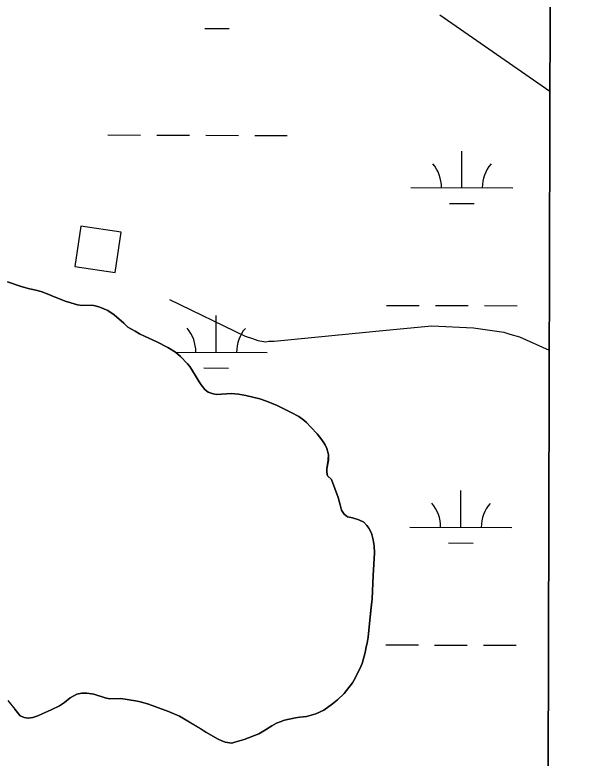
# Model space of a CAD drawing. Extents: x 3161615 to 3199515, y 867541 to 892976.
# Drawn here: x 3196669 to 3197229, y 875136 to 875865 of the extents above; entities that cross this region are included whole.
import ezdxf

# ---------------------------------------------------------------- set-up
doc = ezdxf.new("R2010")
doc.units = 0
for name, color, linetype in [('V-BLDG-OTLN', 7, 'Continuous'), ('V-GRID-FRAM', 7, 'Continuous'), ('V-ROAD-CNTR', 7, 'Continuous'), ('V-SITE-VEGE', 7, 'Continuous'), ('V-TOPO-SHOR', 7, 'Continuous'), ('V-WETL-SWMP', 7, 'Continuous')]:
    doc.layers.add(name, color=color, linetype=linetype)

msp = doc.modelspace()

# ---------------------------------------------------------------- linework, layer by layer
at = {"layer": 'V-BLDG-OTLN'}
msp.add_lwpolyline([(3196727.49, 875617.98), (3196767.05, 875612.08), (3196772.96, 875651.64), (3196733.39, 875657.54)], close=True, dxfattribs=at)
at = {"layer": 'V-GRID-FRAM'}
msp.add_lwpolyline([(3165877.44, 891195.48), (3197228.98, 891108.84), (3197186.66, 872920.88), (3165819.25, 873007.56), (3165877.44, 891195.48)], dxfattribs=at)
at = {"layer": 'V-ROAD-CNTR'}
msp.add_lwpolyline([(3196820.31, 875585.86), (3196894.63, 875549.68), (3196901.67, 875547.45), (3196907.11, 875545.58), (3196914.72, 875544.36), (3196917.9, 875544.84), (3196922.89, 875544.96), (3197032.85, 875555.73), (3197077.67, 875559.98), (3197118.44, 875558.14), (3197148.09, 875553.65), (3197154.13, 875551.8), (3197163.58, 875549.03), (3197192.74, 875536.15)], dxfattribs=at)
at = {"layer": 'V-SITE-VEGE'}
for p, q in [((3197190.19, 874440.25), (3197196.84, 877299.01)), ((3196661.59, 875603.16), (3196674, 875598.77)), ((3196674, 875598.77), (3196681.89, 875596.57)), ((3196681.89, 875596.57), (3196689.38, 875594.96)), ((3196689.38, 875594.96), (3196695.3, 875593.16)), ((3196695.3, 875593.16), (3196704.17, 875589.77)), ((3196704.17, 875589.77), (3196718.16, 875584)), ((3196718.16, 875584), (3196723.68, 875582.59)), ((3196723.68, 875582.59), (3196730.19, 875580.59)), ((3196730.19, 875580.59), (3196734.52, 875579.99)), ((3196734.52, 875579.99), (3196744.4, 875580.15)), ((3196744.4, 875580.15), (3196748.73, 875579.34)), ((3196748.73, 875579.34), (3196752.08, 875578.14)), ((3196752.08, 875578.14), (3196759.77, 875574.95)), ((3196759.77, 875574.95), (3196766.07, 875570.59)), ((3196766.07, 875570.59), (3196775.51, 875562.46)), ((3196775.51, 875562.46), (3196779.44, 875558.5)), ((3196779.44, 875558.5), (3196786.73, 875554.72)), ((3196786.73, 875554.72), (3196791.06, 875552.14)), ((3196791.06, 875552.14), (3196796.38, 875549.55)), ((3196796.38, 875549.55), (3196808.01, 875544.38)), ((3196808.01, 875544.38), (3196818.84, 875538.81)), ((3196818.84, 875538.81), (3196826.13, 875534.05)), ((3196826.13, 875534.05), (3196831.05, 875529.88)), ((3196831.05, 875529.88), (3196838.12, 875522.75)), ((3196838.12, 875522.75), (3196840.29, 875519.98)), ((3196840.29, 875519.98), (3196845.58, 875511.67)), ((3196845.58, 875511.67), (3196849.5, 875504.94)), ((3196849.5, 875504.94), (3196851.47, 875502.17)), ((3196851.47, 875502.17), (3196855, 875497.62)), ((3196855, 875497.62), (3196858.35, 875495.04)), ((3196858.35, 875495.04), (3196863.28, 875493.44)), ((3196863.28, 875493.44), (3196866.63, 875492.84)), ((3196866.63, 875492.84), (3196880.84, 875493.77)), ((3196880.84, 875493.77), (3196888.15, 875492.95)), ((3196888.15, 875492.95), (3196895.05, 875491.74)), ((3196895.05, 875491.74), (3196902.15, 875490.13)), ((3196902.15, 875490.13), (3196909.05, 875488.33)), ((3196909.05, 875488.33), (3196915.36, 875486.14)), ((3196915.36, 875486.14), (3196925.8, 875481.95)), ((3196925.8, 875481.95), (3196939.79, 875475.19)), ((3196939.79, 875475.19), (3196947.08, 875471.21)), ((3196947.08, 875471.21), (3196952.19, 875467.44)), ((3196952.19, 875467.44), (3196954.55, 875465.26)), ((3196954.55, 875465.26), (3196959.08, 875460.71)), ((3196959.08, 875460.71), (3196965.17, 875454.17)), ((3196965.17, 875454.17), (3196969.89, 875448.23)), ((3196969.89, 875448.23), (3196973.02, 875443.48)), ((3196973.02, 875443.48), (3196974.79, 875439.92)), ((3196974.79, 875439.92), (3196976.15, 875434)), ((3196976.15, 875434), (3196976.13, 875428.27)), ((3196976.13, 875428.27), (3196974.71, 875419.79)), ((3196974.71, 875419.79), (3196974.5, 875416.63)), ((3196974.5, 875416.63), (3196975.27, 875412.88)), ((3196975.27, 875412.88), (3196979.21, 875409.31)), ((3196979.21, 875409.31), (3196985.85, 875391.92)), ((3196985.85, 875391.92), (3196987.6, 875384.41)), ((3196987.6, 875384.41), (3196989.16, 875379.47)), ((3196989.16, 875379.47), (3196991.51, 875375.32)), ((3196991.51, 875375.32), (3196995.06, 875372.93)), ((3196995.06, 875372.93), (3196999.99, 875371.73)), ((3196999.99, 875371.73), (3197006.1, 875369.93)), ((3197006.1, 875369.93), (3197010.83, 875367.54)), ((3197010.83, 875367.54), (3197013.77, 875364.38)), ((3197013.77, 875364.38), (3197015.74, 875361.8)), ((3197015.74, 875361.8), (3197018.48, 875356.66)), ((3197018.48, 875356.66), (3197020.23, 875350.34)), ((3197020.23, 875350.34), (3197021.2, 875344.41)), ((3197021.2, 875344.41), (3197021.37, 875337.5)), ((3197021.37, 875337.5), (3197020.1, 875315.2)), ((3197020.1, 875315.2), (3197019.03, 875292.31)), ((3197019.03, 875292.31), (3197016.78, 875271.6)), ((3197016.78, 875271.6), (3197015.14, 875255.02)), ((3197015.14, 875255.02), (3197014.12, 875248.91)), ((3197013.32, 875245.56), (3197012.31, 875240.04)), ((3197014.12, 875248.91), (3197013.32, 875245.56)), ((3197012.31, 875240.04), (3197009.31, 875229.19)), ((3197008.12, 875226.23), (3197002.55, 875214.61)), ((3197009.31, 875229.19), (3197008.12, 875226.23)), ((3196999.96, 875210.08), (3196994.01, 875202.6)), ((3197002.55, 875214.61), (3196999.96, 875210.08)), ((3196994.01, 875202.6), (3196991.63, 875199.85)), ((3196722.99, 875195.55), (3196717.45, 875191.03)), ((3196729.52, 875199.07), (3196722.99, 875195.55)), ((3196734.26, 875200.04), (3196729.52, 875199.07)), ((3196739.39, 875200.03), (3196734.26, 875200.04)), ((3196746.29, 875199.01), (3196739.39, 875200.03)), ((3196757.14, 875195.42), (3196746.29, 875199.01)), ((3196761.47, 875194.41), (3196757.14, 875195.42)), ((3196772.53, 875194.96), (3196761.47, 875194.41)), ((3196786.93, 875192.54), (3196772.53, 875194.96)), ((3196985.1, 875193.56), (3196980.34, 875189.43)), ((3196991.63, 875199.85), (3196985.1, 875193.56)), ((3196712.3, 875187.69), (3196704.2, 875183.58)), ((3196717.45, 875191.03), (3196712.3, 875187.69)), ((3196792.06, 875191.53), (3196786.93, 875192.54)), ((3196799.75, 875189.13), (3196792.06, 875191.53)), ((3196819.46, 875181.95), (3196799.75, 875189.13)), ((3196980.34, 875189.43), (3196971.83, 875183.35)), ((3196673.78, 875177.97), (3196668.67, 875184.5)), ((3196695.5, 875179.66), (3196691.15, 875177.9)), ((3196704.2, 875183.58), (3196695.5, 875179.66)), ((3196830.29, 875177.57), (3196819.46, 875181.95)), ((3196963.93, 875179.63), (3196954.84, 875177.29)), ((3196971.83, 875183.35), (3196963.93, 875179.63)), ((3196677.72, 875176.18), (3196673.78, 875177.97)), ((3196681.66, 875175.57), (3196677.72, 875176.18)), ((3196686.4, 875176.14), (3196681.66, 875175.57)), ((3196691.15, 875177.9), (3196686.4, 875176.14)), ((3196850.77, 875165.25), (3196830.29, 875177.57)), ((3196928.96, 875172.06), (3196925.4, 875170.5)), ((3196933.11, 875173.43), (3196928.96, 875172.06)), ((3196943.98, 875175.75), (3196933.11, 875173.43)), ((3196948.32, 875176.53), (3196943.98, 875175.75)), ((3196954.84, 875177.29), (3196948.32, 875176.53)), ((3196856.09, 875161.88), (3196850.77, 875165.25)), ((3196914.52, 875164.02), (3196907.99, 875160.3)), ((3196920.66, 875167.95), (3196914.52, 875164.02)), ((3196925.4, 875170.5), (3196920.66, 875167.95)), ((3196868.1, 875155.12), (3196856.09, 875161.88)), ((3196907.99, 875160.3), (3196893.56, 875154.63)), ((3196870.86, 875153.73), (3196868.1, 875155.12)), ((3196875, 875152.13), (3196870.86, 875153.73)), ((3196881.51, 875151.12), (3196875, 875152.13)), ((3196884.48, 875152.1), (3196881.51, 875151.12)), ((3196893.56, 875154.63), (3196884.48, 875152.1))]:
    msp.add_line(p, q, dxfattribs=at)
at = {"layer": 'V-TOPO-SHOR'}
for points in [[(3196661.59, 875603.16), (3196674, 875598.77), (3196681.89, 875596.57), (3196689.38, 875594.96)], [(3196689.38, 875594.96), (3196695.3, 875593.16), (3196704.17, 875589.77), (3196718.16, 875584), (3196723.68, 875582.59), (3196730.19, 875580.59), (3196734.52, 875579.99), (3196744.39, 875580.15), (3196748.73, 875579.34), (3196752.08, 875578.14), (3196759.77, 875574.95), (3196766.07, 875570.59), (3196775.51, 875562.46), (3196779.44, 875558.5), (3196786.73, 875554.72), (3196791.06, 875552.14), (3196796.38, 875549.55), (3196808.01, 875544.38), (3196818.84, 875538.81), (3196826.13, 875534.04), (3196831.05, 875529.88), (3196838.12, 875522.75), (3196840.29, 875519.98), (3196845.58, 875511.67), (3196849.5, 875504.94), (3196851.47, 875502.17), (3196855, 875497.62), (3196858.35, 875495.04), (3196863.28, 875493.44), (3196866.63, 875492.84), (3196880.84, 875493.77), (3196888.15, 875492.95), (3196895.05, 875491.74), (3196902.15, 875490.13), (3196909.05, 875488.33), (3196915.36, 875486.14), (3196925.8, 875481.95), (3196939.79, 875475.19), (3196947.08, 875471.21), (3196952.19, 875467.44), (3196954.55, 875465.26), (3196959.08, 875460.71), (3196965.17, 875454.17), (3196969.89, 875448.23), (3196973.02, 875443.48), (3196974.79, 875439.92), (3196976.15, 875434), (3196976.13, 875428.27), (3196974.71, 875419.79), (3196974.5, 875416.63), (3196975.27, 875412.88), (3196979.21, 875409.31), (3196985.85, 875391.92), (3196987.6, 875384.41), (3196989.16, 875379.47), (3196991.51, 875375.32), (3196995.06, 875372.93), (3196999.99, 875371.73), (3197006.1, 875369.93), (3197010.83, 875367.54), (3197013.77, 875364.38), (3197015.74, 875361.8), (3197018.48, 875356.66), (3197020.24, 875350.34), (3197021.2, 875344.41), (3197021.37, 875337.5), (3197020.1, 875315.2), (3197019.03, 875292.31), (3197018.21, 875284.22), (3197016.78, 875271.6), (3197015.14, 875255.02), (3197014.12, 875248.91), (3197013.32, 875245.56), (3197012.31, 875240.04), (3197009.31, 875229.19), (3197008.12, 875226.23), (3197002.55, 875214.61), (3196999.96, 875210.08), (3196994.01, 875202.6), (3196991.63, 875199.85), (3196985.1, 875193.56), (3196980.34, 875189.43), (3196971.83, 875183.35), (3196963.93, 875179.63), (3196954.84, 875177.29), (3196948.32, 875176.53), (3196943.98, 875175.75), (3196933.11, 875173.43), (3196928.96, 875172.06), (3196925.4, 875170.5), (3196920.66, 875167.95), (3196914.52, 875164.02), (3196907.99, 875160.3), (3196893.56, 875154.63), (3196884.48, 875152.1), (3196881.51, 875151.12), (3196875, 875152.13), (3196870.86, 875153.73), (3196868.1, 875155.12), (3196856.09, 875161.88), (3196850.77, 875165.25)], [(3196850.77, 875165.25), (3196830.29, 875177.57), (3196819.46, 875181.95), (3196799.75, 875189.13), (3196792.06, 875191.53), (3196786.93, 875192.54), (3196772.53, 875194.96), (3196761.47, 875194.41), (3196757.14, 875195.42), (3196746.29, 875199.01), (3196739.39, 875200.02), (3196734.26, 875200.04), (3196729.52, 875199.07), (3196722.99, 875195.55), (3196717.45, 875191.03), (3196712.3, 875187.69), (3196704.2, 875183.58), (3196695.5, 875179.66), (3196691.15, 875177.9), (3196686.4, 875176.14), (3196681.66, 875175.57), (3196677.72, 875176.18), (3196673.78, 875177.97), (3196668.67, 875184.5)]]:
    msp.add_lwpolyline(points, dxfattribs=at)
at = {"layer": 'V-WETL-SWMP'}
for p, q in [((3197085.51, 875864.66), (3197193.33, 875789.95)), ((3196855.02, 875851.33), (3196879.02, 875851.27)), ((3197193.33, 875789.95), (3197190.19, 874440.25)), ((3196759.88, 875746.96), (3196791.88, 875746.87)), ((3196807.88, 875746.82), (3196839.88, 875746.73)), ((3196855.88, 875746.69), (3196887.88, 875746.6)), ((3196903.88, 875746.56), (3196935.88, 875746.47)), ((3197107.06, 875695.25), (3197107.16, 875731.25)), ((3197057.06, 875695.39), (3197157.06, 875695.12)), ((3197095.02, 875679.86), (3197119.02, 875679.79)), ((3196674, 875598.77), (3196661.58, 875603.16)), ((3196681.89, 875596.57), (3196674, 875598.77)), ((3196689.38, 875594.96), (3196681.89, 875596.57)), ((3196695.3, 875593.16), (3196689.38, 875594.96)), ((3196704.17, 875589.77), (3196695.3, 875593.16)), ((3196718.16, 875584), (3196704.17, 875589.77)), ((3196723.68, 875582.59), (3196718.16, 875584)), ((3196730.18, 875580.6), (3196723.68, 875582.59)), ((3196734.52, 875579.99), (3196730.18, 875580.6)), ((3196744.39, 875580.15), (3196734.52, 875579.99)), ((3196748.73, 875579.34), (3196744.39, 875580.15)), ((3196752.08, 875578.14), (3196748.73, 875579.34)), ((3197033.33, 875580.03), (3197065.33, 875579.94)), ((3197081.33, 875579.89), (3197113.33, 875579.8)), ((3197129.33, 875579.76), (3197161.33, 875579.67)), ((3196759.77, 875574.96), (3196752.08, 875578.14)), ((3196766.07, 875570.59), (3196759.77, 875574.96)), ((3196775.51, 875562.46), (3196766.07, 875570.59)), ((3196866.14, 875534.06), (3196866.24, 875570.06)), ((3196779.44, 875558.5), (3196775.51, 875562.46)), ((3196786.73, 875554.72), (3196779.44, 875558.5)), ((3196791.06, 875552.14), (3196786.73, 875554.72)), ((3196796.38, 875549.55), (3196791.06, 875552.14)), ((3196808.01, 875544.38), (3196796.38, 875549.55)), ((3196818.84, 875538.81), (3196808.01, 875544.38)), ((3196826.13, 875534.04), (3196818.84, 875538.81)), ((3196825.94, 875534.17), (3196916.14, 875533.92)), ((3196831.05, 875529.88), (3196826.13, 875534.04)), ((3196838.12, 875522.75), (3196831.05, 875529.88)), ((3196840.29, 875519.98), (3196838.12, 875522.75)), ((3196845.58, 875511.67), (3196840.29, 875519.98)), ((3196854.1, 875518.66), (3196878.1, 875518.59)), ((3196849.5, 875504.94), (3196845.58, 875511.67)), ((3196851.47, 875502.17), (3196849.5, 875504.94)), ((3196855, 875497.62), (3196851.47, 875502.17)), ((3196858.35, 875495.04), (3196855, 875497.62)), ((3196863.28, 875493.44), (3196858.35, 875495.04)), ((3196866.63, 875492.84), (3196863.28, 875493.44)), ((3196880.84, 875493.77), (3196866.63, 875492.84)), ((3196888.14, 875492.95), (3196880.84, 875493.77)), ((3196895.05, 875491.74), (3196888.14, 875492.95)), ((3196902.15, 875490.13), (3196895.05, 875491.74)), ((3196909.05, 875488.33), (3196902.15, 875490.13)), ((3196915.36, 875486.14), (3196909.05, 875488.33)), ((3196925.8, 875481.95), (3196915.36, 875486.14)), ((3196939.79, 875475.19), (3196925.8, 875481.95)), ((3196947.08, 875471.21), (3196939.79, 875475.19)), ((3196952.19, 875467.44), (3196947.08, 875471.21)), ((3196954.55, 875465.26), (3196952.19, 875467.44)), ((3196959.08, 875460.71), (3196954.55, 875465.26)), ((3196965.17, 875454.17), (3196959.08, 875460.71)), ((3196969.88, 875448.23), (3196965.17, 875454.17)), ((3196973.02, 875443.48), (3196969.88, 875448.23)), ((3196974.79, 875439.92), (3196973.02, 875443.48)), ((3196976.15, 875434), (3196974.79, 875439.92)), ((3196976.12, 875428.27), (3196976.15, 875434)), ((3196974.71, 875419.79), (3196976.12, 875428.27)), ((3196974.5, 875416.63), (3196974.71, 875419.79)), ((3196975.27, 875412.88), (3196974.5, 875416.63)), ((3196979.21, 875409.31), (3196975.27, 875412.88)), ((3196985.85, 875391.92), (3196979.21, 875409.31)), ((3197106.14, 875362.58), (3197106.24, 875398.58)), ((3196987.6, 875384.41), (3196985.85, 875391.92)), ((3196989.16, 875379.47), (3196987.6, 875384.41)), ((3196991.51, 875375.32), (3196989.16, 875379.47)), ((3196995.06, 875372.93), (3196991.51, 875375.32)), ((3196999.99, 875371.73), (3196995.06, 875372.93)), ((3197006.1, 875369.93), (3196999.99, 875371.73)), ((3197010.83, 875367.55), (3197006.1, 875369.93)), ((3197013.78, 875364.38), (3197010.83, 875367.55)), ((3197015.74, 875361.8), (3197013.78, 875364.38)), ((3197018.48, 875356.66), (3197015.74, 875361.8)), ((3197056.14, 875362.72), (3197156.14, 875362.44)), ((3197020.24, 875350.34), (3197018.48, 875356.66)), ((3197021.2, 875344.41), (3197020.24, 875350.34)), ((3197094.1, 875347.18), (3197118.1, 875347.12)), ((3197021.37, 875337.5), (3197021.2, 875344.41)), ((3197020.1, 875315.21), (3197021.37, 875337.5)), ((3197019.03, 875292.31), (3197020.1, 875315.21)), ((3197018.21, 875284.23), (3197019.03, 875292.31)), ((3197016.78, 875271.6), (3197018.21, 875284.23)), ((3197015.14, 875255.03), (3197016.78, 875271.6)), ((3197014.12, 875248.91), (3197015.14, 875255.03)), ((3197012.31, 875240.04), (3197013.32, 875245.56)), ((3197013.32, 875245.56), (3197014.12, 875248.91)), ((3197032.41, 875247.35), (3197064.41, 875247.26)), ((3197080.41, 875247.22), (3197112.41, 875247.13)), ((3197128.41, 875247.09), (3197160.41, 875247)), ((3197009.31, 875229.19), (3197012.31, 875240.04)), ((3197002.55, 875214.61), (3197008.12, 875226.24)), ((3197008.12, 875226.24), (3197009.31, 875229.19)), ((3196994.01, 875202.6), (3196999.96, 875210.08)), ((3196999.96, 875210.08), (3197002.55, 875214.61)), ((3196991.63, 875199.85), (3196994.01, 875202.6)), ((3196717.45, 875191.03), (3196722.99, 875195.55)), ((3196722.99, 875195.55), (3196729.52, 875199.07)), ((3196729.52, 875199.07), (3196734.26, 875200.04)), ((3196734.26, 875200.04), (3196739.39, 875200.02)), ((3196739.39, 875200.02), (3196746.29, 875199.01)), ((3196746.29, 875199.01), (3196757.14, 875195.42)), ((3196757.14, 875195.42), (3196761.48, 875194.41)), ((3196761.48, 875194.41), (3196772.53, 875194.96)), ((3196772.53, 875194.96), (3196786.93, 875192.54)), ((3196980.34, 875189.43), (3196985.1, 875193.56)), ((3196985.1, 875193.56), (3196991.63, 875199.85)), ((3196661.8, 875192.82), (3196668.67, 875184.5)), ((3196704.2, 875183.58), (3196712.3, 875187.69)), ((3196712.3, 875187.69), (3196717.45, 875191.03)), ((3196786.93, 875192.54), (3196792.06, 875191.53)), ((3196792.06, 875191.53), (3196799.75, 875189.13)), ((3196799.75, 875189.13), (3196819.46, 875181.95)), ((3196971.83, 875183.35), (3196980.34, 875189.43)), ((3196668.67, 875184.5), (3196673.78, 875177.97)), ((3196691.15, 875177.9), (3196695.5, 875179.66)), ((3196695.5, 875179.66), (3196704.2, 875183.58)), ((3196819.46, 875181.95), (3196830.29, 875177.57)), ((3196954.84, 875177.29), (3196963.92, 875179.63)), ((3196963.92, 875179.63), (3196971.83, 875183.35)), ((3196673.78, 875177.97), (3196677.72, 875176.18)), ((3196677.72, 875176.18), (3196681.66, 875175.57)), ((3196681.66, 875175.57), (3196686.4, 875176.15)), ((3196686.4, 875176.15), (3196691.15, 875177.9)), ((3196830.29, 875177.57), (3196850.77, 875165.26)), ((3196925.4, 875170.5), (3196928.96, 875172.06)), ((3196928.96, 875172.06), (3196933.11, 875173.43)), ((3196933.11, 875173.43), (3196943.98, 875175.76)), ((3196943.98, 875175.76), (3196948.32, 875176.53)), ((3196948.32, 875176.53), (3196954.84, 875177.29)), ((3196850.77, 875165.26), (3196856.09, 875161.88)), ((3196907.99, 875160.3), (3196914.52, 875164.03)), ((3196914.52, 875164.03), (3196920.66, 875167.95)), ((3196920.66, 875167.95), (3196925.4, 875170.5)), ((3196856.09, 875161.88), (3196868.1, 875155.12)), ((3196893.56, 875154.63), (3196907.99, 875160.3)), ((3196868.1, 875155.12), (3196870.86, 875153.73)), ((3196870.86, 875153.73), (3196875, 875152.14)), ((3196875, 875152.14), (3196881.51, 875151.12)), ((3196881.51, 875151.12), (3196884.48, 875152.1)), ((3196884.48, 875152.1), (3196893.56, 875154.63))]:
    msp.add_line(p, q, dxfattribs=at)
for centre, start, end in [((3197051.82, 875695.88), 359.06985, 40.61351), ((3197162.3, 875695.58), 139.06985, 180.61351), ((3196810.9, 875534.68), 359.06985, 40.61351), ((3196921.38, 875534.38), 139.06985, 180.61351), ((3197050.9, 875363.21), 359.06985, 40.61351), ((3197161.38, 875362.9), 139.06985, 180.61351)]:
    msp.add_arc(centre, 35.25, start, end, dxfattribs=at)

doc.saveas('drawing.dxf')
